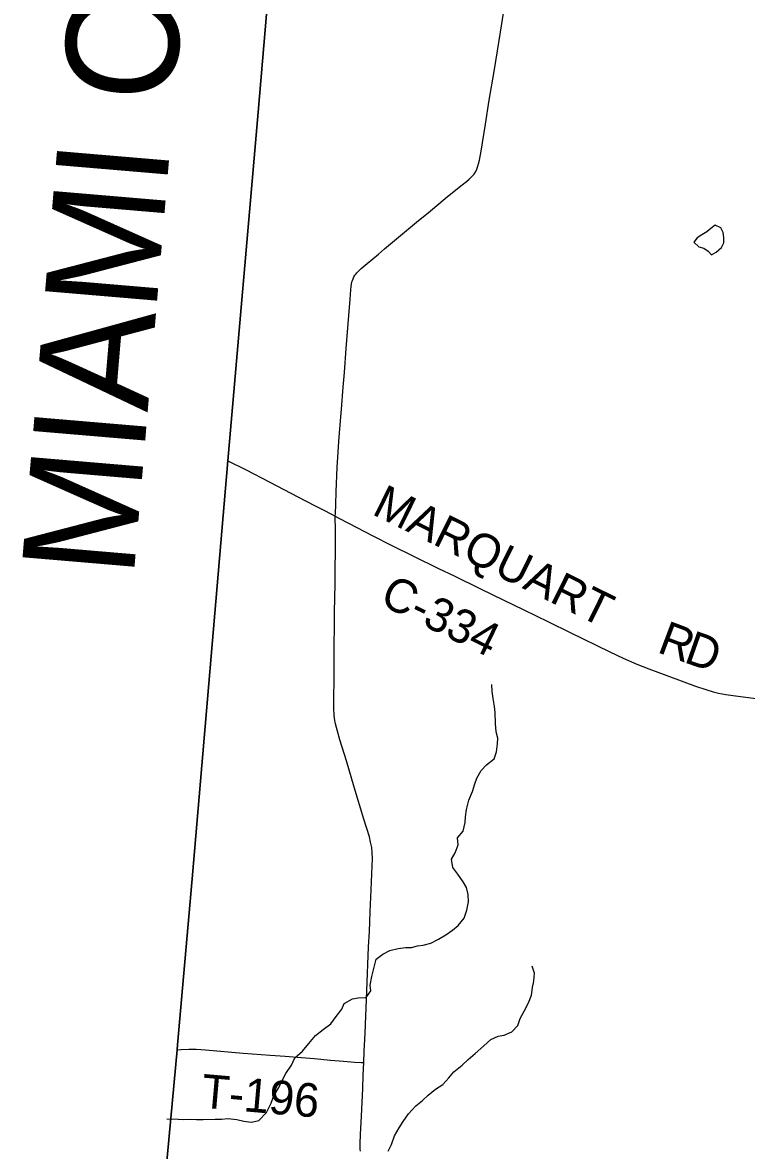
# Model space of a CAD drawing. Extents: x 1410790 to 1770854, y 566777 to 831614.
# Drawn here: x 1535065 to 1541506, y 722903 to 732945 of the extents above; entities that cross this region are included whole.
import ezdxf

# ---------------------------------------------------------------- set-up
doc = ezdxf.new("R2010")
doc.units = 0
for name, color, linetype in [('GM_X_Adjacent_County', 7, 'Continuous'), ('GM_X_Adjacent_County_Text', 7, 'Continuous'), ('GM_X_County', 7, 'Continuous'), ('GM_X_County_Road', 7, 'Continuous'), ('GM_X_County_Road_Text', 7, 'Continuous'), ('GM_X_Minor_Lake', 7, 'Continuous'), ('GM_X_Minor_River', 7, 'Continuous'), ('GM_X_Township', 7, 'Continuous'), ('GM_X_Township_Road', 7, 'Continuous'), ('GM_X_Township_Road_Text', 7, 'Continuous')]:
    doc.layers.add(name, color=color, linetype=linetype)

msp = doc.modelspace()

# ---------------------------------------------------------------- linework, layer by layer
at = {"layer": 'GM_X_Adjacent_County'}
msp.add_lwpolyline([(1535644, 714974), (1536110, 720211), (1536441, 723798), (1536443, 723843), (1536575, 725323), (1536893, 729043), (1537162, 732148), (1537410, 735082), (1537695, 738537), (1537924, 741146), (1537933, 741268), (1537939, 741349), (1537945, 741454), (1537947, 741499), (1537952, 741512), (1538010, 742193), (1538385, 746409)], dxfattribs=at)
at = {"layer": 'GM_X_County'}
msp.add_lwpolyline([(1535644, 714974), (1536110, 720211), (1536441, 723798), (1536443, 723843), (1536575, 725323), (1536893, 729043), (1537162, 732148), (1537410, 735082), (1537695, 738537), (1537924, 741146), (1537933, 741268), (1537939, 741349), (1537945, 741454), (1537947, 741499), (1537952, 741512), (1538010, 742193), (1538385, 746409)], dxfattribs=at)
at = {"layer": 'GM_X_County_Road'}
for points in [[(1537848, 728550), (1537849, 728575), (1537852, 728654), (1537856, 728767), (1537865, 728988), (1537883, 729258), (1537902, 729503), (1537918, 729699), (1537929, 729830), (1537944, 730043), (1537967, 730338), (1537979, 730483), (1537986, 730565), (1537989, 730595), (1537992, 730616), (1537996, 730636), (1538000, 730650), (1538006, 730665), (1538013, 730680), (1538022, 730695), (1538030, 730706), (1538040, 730717), (1538051, 730730), (1538077, 730755), (1538130, 730799), (1538231, 730884), (1538286, 730930), (1538356, 730989), (1538500, 731109), (1538588, 731182), (1538674, 731252), (1538846, 731396), (1538976, 731500), (1539014, 731531), (1539040, 731552), (1539064, 731575), (1539084, 731596), (1539099, 731620), (1539108, 731641), (1539113, 731657), (1539123, 731687), (1539131, 731719), (1539145, 731799), (1539184, 732042), (1539218, 732253), (1539260, 732511), (1539305, 732786), (1539326, 732916), (1539343, 733029)], [(1536893, 729043), (1537049, 728965), (1537265, 728854), (1537514, 728723), (1537669, 728642), (1537739, 728607), (1537814, 728569), (1537848, 728550)], [(1538102, 723686), (1538106, 723783), (1538113, 723947), (1538127, 724324), (1538144, 724717), (1538151, 724853), (1538157, 725028), (1538167, 725225), (1538177, 725437), (1538178, 725503), (1538177, 725552), (1538172, 725602), (1538162, 725648), (1538151, 725696), (1538103, 725854), (1538016, 726137), (1537946, 726373), (1537889, 726558), (1537866, 726637), (1537850, 726701), (1537841, 726750), (1537837, 726783), (1537835, 726834), (1537835, 726946), (1537837, 727081), (1537837, 727275), (1537841, 727696), (1537846, 727947), (1537848, 728078), (1537850, 728242), (1537850, 728422), (1537848, 728550)], [(1537848, 728550), (1537873, 728536), (1537964, 728487), (1538183, 728375), (1538344, 728293), (1538549, 728191), (1538767, 728084), (1538904, 728018), (1539140, 727903), (1539346, 727803), (1539524, 727717), (1539746, 727610), (1539937, 727515), (1540291, 727343), (1540410, 727286), (1540531, 727233), (1540637, 727191), (1540822, 727122), (1541053, 727038), (1541146, 727006), (1541210, 726987), (1541258, 726976), (1541323, 726964), (1541453, 726946), (1541615, 726925)], [(1538072, 722898), (1538070, 722915), (1538068, 722931), (1538069, 722964), (1538072, 723046), (1538080, 723210), (1538092, 723456), (1538097, 723570), (1538102, 723686)]]:
    msp.add_lwpolyline(points, dxfattribs=at)
at = {"layer": 'GM_X_Minor_Lake'}
for points in [[(1541306, 731015), (1541306, 731031), (1541299, 731077), (1541279, 731118), (1541227, 731140), (1541189, 731113), (1541153, 731081), (1541108, 731056), (1541068, 731030), (1541039, 730990)], [(1541039, 730990), (1541081, 730948), (1541127, 730937), (1541164, 730909), (1541196, 730876), (1541238, 730902), (1541285, 730943), (1541306, 730985), (1541306, 731015)]]:
    msp.add_lwpolyline(points, dxfattribs=at)
at = {"layer": 'GM_X_Minor_River'}
for points in [[(1536349, 723186), (1536449, 723182), (1536499, 723179), (1536563, 723183), (1536613, 723180), (1536673, 723179), (1536778, 723182), (1536834, 723183), (1536892, 723187), (1536972, 723178), (1537034, 723165), (1537102, 723156), (1537168, 723171), (1537237, 723240), (1537276, 723324), (1537299, 723384), (1537346, 723463), (1537373, 723521), (1537407, 723589), (1537458, 723664), (1537489, 723728), (1537556, 723787), (1537611, 723855), (1537672, 723928), (1537741, 723979), (1537807, 724031), (1537856, 724096), (1537905, 724160), (1537926, 724212), (1538000, 724253), (1538050, 724262), (1538123, 724265), (1538163, 724325), (1538158, 724375), (1538173, 724451), (1538192, 724523), (1538211, 724605), (1538270, 724652), (1538334, 724683), (1538406, 724701), (1538473, 724710), (1538525, 724711), (1538579, 724724), (1538629, 724732), (1538699, 724749), (1538766, 724784), (1538830, 724823), (1538891, 724865), (1538941, 724906), (1538994, 724972), (1539017, 725044), (1539032, 725116), (1539029, 725182), (1539016, 725244), (1538986, 725294), (1538939, 725363), (1538894, 725422), (1538881, 725496), (1538913, 725552), (1538940, 725624), (1538935, 725688), (1538986, 725747), (1539003, 725823), (1539006, 725873), (1539014, 725939), (1539037, 726021), (1539068, 726099), (1539089, 726167), (1539108, 726219), (1539147, 726286), (1539194, 726338), (1539260, 726391), (1539283, 726453), (1539292, 726523), (1539293, 726575), (1539279, 726631), (1539272, 726704), (1539269, 726804), (1539264, 726856), (1539251, 726926), (1539244, 726989), (1539242, 727053)], [(1538318, 722898), (1538349, 722956), (1538376, 723034), (1538415, 723105), (1538453, 723161), (1538500, 723230), (1538565, 723302), (1538624, 723349), (1538674, 723395), (1538739, 723450), (1538806, 723491), (1538859, 723549), (1538901, 723604), (1538978, 723663), (1539029, 723713), (1539093, 723766), (1539170, 723835), (1539233, 723891), (1539298, 723920), (1539350, 723929), (1539418, 723958), (1539473, 724016), (1539494, 724078), (1539527, 724143), (1539568, 724219), (1539595, 724285), (1539603, 724353), (1539614, 724411), (1539621, 724481), (1539598, 724545)]]:
    msp.add_lwpolyline(points, dxfattribs=at)
at = {"layer": 'GM_X_Township'}
msp.add_lwpolyline([(1538385, 746409), (1538010, 742193), (1537952, 741512), (1537947, 741499), (1537945, 741454), (1537939, 741349), (1537933, 741268), (1537924, 741146), (1537695, 738537), (1537410, 735082), (1537162, 732148), (1536893, 729043), (1536575, 725323), (1536443, 723843), (1536441, 723798), (1536110, 720211), (1535644, 714974)], dxfattribs=at)
at = {"layer": 'GM_X_Township_Road'}
msp.add_lwpolyline([(1536441, 723798), (1536477, 723802), (1536546, 723806), (1536611, 723806), (1536692, 723799), (1537029, 723769), (1537268, 723753), (1537401, 723742), (1537546, 723731), (1537660, 723721), (1537806, 723708), (1537920, 723699), (1538019, 723690), (1538077, 723687), (1538102, 723686)], dxfattribs=at)

# ---------------------------------------------------------------- texts
at = {"layer": 'GM_X_Adjacent_County_Text'}
msp.add_text('MIAMI COUNTY', height=1000, rotation=85.1528, dxfattribs=at).set_placement((1536052, 727991))
at = {"layer": 'GM_X_County_Road_Text'}
for s, rotation, p in [('MARQUART', 333.7529, (1538164, 728572)), ('C-334', 333.9247, (1538231, 727771)), ('R', 339.3626, (1540702, 727343)), ('D', 340.7016, (1540940, 727253))]:
    msp.add_text(s, height=300, rotation=rotation, dxfattribs=at).set_placement(p)
at = {"layer": 'GM_X_Township_Road_Text'}
msp.add_text('T-196', height=300, rotation=355.0073, dxfattribs=at).set_placement((1536648, 723286))

doc.saveas('drawing.dxf')
